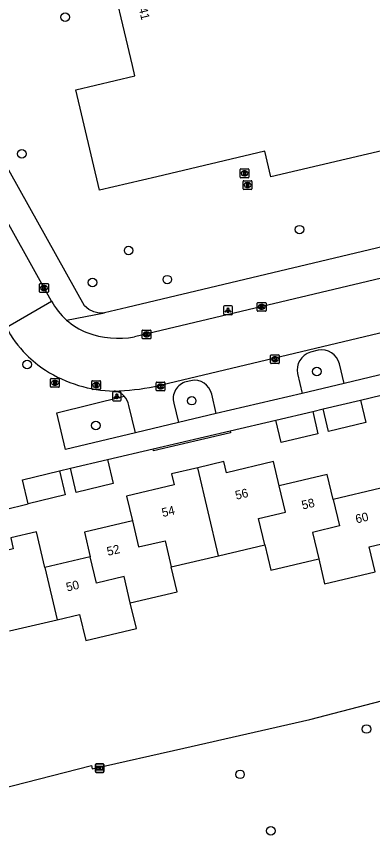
# Model space of a CAD drawing. Extents: x 158038 to 159242, y 380133 to 381214.
# Drawn here: x 158707.7 to 158748.4, y 380410.4 to 380505 of the extents above; entities that cross this region are included whole.
import ezdxf

# ---------------------------------------------------------------- set-up
doc = ezdxf.new("R2010")
doc.units = 0
for name, color, linetype in [('IMGEO_Boom', 7, 'Continuous'), ('IMGEO_Groenvoorziening', 7, 'Continuous'), ('IMGEO_Informatiebord', 7, 'Continuous'), ('IMGEO_Kolk', 7, 'Continuous'), ('IMGEO_Lichtpunt', 7, 'Continuous'), ('IMGEO_Muur', 7, 'Continuous'), ('IMGEO_Pand', 7, 'Continuous'), ('IMGEO_Pand_nummerreeks', 7, 'Continuous'), ('IMGEO_Parkeervlak_open', 7, 'Continuous'), ('IMGEO_Rijbaan_lokaal_open', 7, 'Continuous'), ('IMGEO_Rioolput', 7, 'Continuous'), ('IMGEO_Voetpad_open', 7, 'Continuous')]:
    doc.layers.add(name, color=color, linetype=linetype)

msp = doc.modelspace()

# ---------------------------------------------------------------- linework, layer by layer
at = {"layer": 'IMGEO_Boom'}
for centre in [(158713.254, 380504.924), (158708.301, 380489.296), (158740.032, 380480.614), (158720.501, 380478.221), (158716.381, 380474.559), (158724.923, 380474.89), (158708.896, 380465.183), (158742.011, 380464.366), (158727.711, 380461.033), (158716.741, 380458.196), (158747.689, 380423.463), (158733.235, 380418.273), (158736.756, 380411.816)]:
    msp.add_circle(centre, 0.489, dxfattribs=at)
at = {"layer": 'IMGEO_Groenvoorziening'}
msp.add_lwpolyline([(158674.708, 380422.973), (158675.136, 380421.076), (158676.506, 380415.389), (158677.716, 380410.364), (158686.692, 380412.003), (158702.709, 380415.812), (158716.247, 380419.298), (158716.347, 380418.923), (158726.817, 380421.283), (158741.196, 380424.551), (158759.516, 380429.33), (158758.315, 380434.41), (158751.736, 380462.236)], dxfattribs=at)
at = {"layer": 'IMGEO_Informatiebord'}
for p, q in [((158716.696, 380418.584), (158716.696, 380419.384)), ((158716.696, 380419.384), (158716.696, 380418.584)), ((158716.796, 380419.484), (158717.586, 380419.484)), ((158717.586, 380419.484), (158716.796, 380419.484)), ((158717.686, 380419.384), (158717.686, 380418.584)), ((158717.686, 380418.584), (158717.686, 380419.384)), ((158717.586, 380418.484), (158716.796, 380418.484)), ((158716.796, 380418.484), (158717.586, 380418.484))]:
    msp.add_line(p, q, dxfattribs=at)
for points in [[(158716.797, 380419.216), (158717.585, 380419.216), (158717.585, 380418.752), (158716.797, 380418.752), (158716.797, 380419.216)], [(158716.862, 380419.151), (158716.862, 380418.817), (158717.137, 380418.817), (158717.138, 380419.03), (158717.242, 380419.031), (158717.243, 380418.817), (158717.52, 380418.817), (158717.52, 380419.151), (158717.244, 380419.151), (158717.244, 380419.071), (158717.138, 380419.071), (158717.138, 380419.151), (158716.862, 380419.151)]]:
    msp.add_lwpolyline(points, dxfattribs=at)
for centre, start, end in [((158716.796, 380419.384), 90, 180), ((158716.796, 380419.384), 90, 180), ((158717.586, 380419.384), 0, 90), ((158717.586, 380419.384), 360, 90), ((158716.796, 380418.584), 180, 270), ((158716.796, 380418.584), 180, 270), ((158717.586, 380418.584), 270, 0), ((158717.586, 380418.584), 270, 0)]:
    msp.add_arc(centre, 0.1, start, end, dxfattribs=at)
at = {"layer": 'IMGEO_Kolk'}
for p, q in [((158710.323, 380473.508), (158710.323, 380474.36)), ((158710.398, 380474.434), (158711.25, 380474.434)), ((158710.811, 380474.214), (158710.836, 380474.214)), ((158711.324, 380474.36), (158711.324, 380473.508)), ((158711.25, 380473.434), (158710.398, 380473.434)), ((158710.834, 380473.654), (158710.809, 380473.654)), ((158735.209, 380471.349), (158735.209, 380472.201)), ((158735.284, 380472.275), (158736.136, 380472.275)), ((158735.697, 380472.055), (158735.722, 380472.055)), ((158736.21, 380472.201), (158736.21, 380471.349)), ((158736.136, 380471.275), (158735.284, 380471.275)), ((158735.72, 380471.495), (158735.695, 380471.495)), ((158722.056, 380468.2), (158722.056, 380469.052)), ((158722.131, 380469.126), (158722.983, 380469.126)), ((158723.057, 380469.052), (158723.057, 380468.2)), ((158722.983, 380468.126), (158722.131, 380468.126)), ((158722.567, 380468.346), (158722.542, 380468.346)), ((158722.544, 380468.906), (158722.569, 380468.906)), ((158736.718, 380465.36), (158736.718, 380466.212)), ((158736.793, 380466.286), (158737.645, 380466.286)), ((158737.719, 380466.212), (158737.719, 380465.36)), ((158737.645, 380465.286), (158736.793, 380465.286)), ((158737.229, 380465.506), (158737.204, 380465.506)), ((158737.206, 380466.066), (158737.231, 380466.066)), ((158723.651, 380462.24), (158723.651, 380463.092)), ((158723.726, 380463.166), (158724.578, 380463.166)), ((158724.162, 380462.386), (158724.137, 380462.386)), ((158724.139, 380462.946), (158724.164, 380462.946)), ((158724.652, 380463.092), (158724.652, 380462.24)), ((158724.578, 380462.166), (158723.726, 380462.166))]:
    msp.add_line(p, q, dxfattribs=at)
for points in [[(158710.323, 380473.508), (158710.323, 380474.36)], [(158710.398, 380474.434), (158711.25, 380474.434)], [(158710.644, 380474.134), (158710.767, 380474.134), (158710.767, 380473.983), (158710.897, 380474.134), (158711.061, 380474.134), (158710.915, 380473.983), (158711.068, 380473.734), (158710.916, 380473.734), (158710.831, 380473.898), (158710.767, 380473.831), (158710.767, 380473.734), (158710.644, 380473.734), (158710.644, 380474.134)], [(158711.324, 380474.36), (158711.324, 380473.508)], [(158711.25, 380473.434), (158710.398, 380473.434)], [(158735.209, 380471.349), (158735.209, 380472.201)], [(158735.284, 380472.275), (158736.136, 380472.275)], [(158735.53, 380471.975), (158735.653, 380471.975), (158735.653, 380471.824), (158735.783, 380471.975), (158735.947, 380471.975), (158735.801, 380471.824), (158735.954, 380471.575), (158735.802, 380471.575), (158735.717, 380471.739), (158735.653, 380471.672), (158735.653, 380471.575), (158735.53, 380471.575), (158735.53, 380471.975)], [(158736.21, 380472.201), (158736.21, 380471.349)], [(158736.136, 380471.275), (158735.284, 380471.275)], [(158722.056, 380468.2), (158722.056, 380469.052)], [(158722.131, 380469.126), (158722.983, 380469.126)], [(158723.057, 380469.052), (158723.057, 380468.2)], [(158722.983, 380468.126), (158722.131, 380468.126)], [(158722.377, 380468.826), (158722.5, 380468.826), (158722.5, 380468.675), (158722.63, 380468.826), (158722.794, 380468.826), (158722.648, 380468.675), (158722.801, 380468.426), (158722.649, 380468.426), (158722.564, 380468.59), (158722.5, 380468.523), (158722.5, 380468.426), (158722.377, 380468.426), (158722.377, 380468.826)], [(158736.718, 380465.36), (158736.718, 380466.212)], [(158736.793, 380466.286), (158737.645, 380466.286)], [(158737.719, 380466.212), (158737.719, 380465.36)], [(158737.645, 380465.286), (158736.793, 380465.286)], [(158737.039, 380465.986), (158737.162, 380465.986), (158737.162, 380465.835), (158737.292, 380465.986), (158737.456, 380465.986), (158737.31, 380465.835), (158737.463, 380465.586), (158737.311, 380465.586), (158737.226, 380465.75), (158737.162, 380465.683), (158737.162, 380465.586), (158737.039, 380465.586), (158737.039, 380465.986)], [(158723.651, 380462.24), (158723.651, 380463.092)], [(158723.726, 380463.166), (158724.578, 380463.166)], [(158723.972, 380462.866), (158724.095, 380462.866), (158724.095, 380462.715), (158724.225, 380462.866), (158724.389, 380462.866), (158724.243, 380462.715), (158724.396, 380462.466), (158724.244, 380462.466), (158724.159, 380462.63), (158724.095, 380462.563), (158724.095, 380462.466), (158723.972, 380462.466), (158723.972, 380462.866)], [(158724.652, 380463.092), (158724.652, 380462.24)], [(158724.578, 380462.166), (158723.726, 380462.166)]]:
    msp.add_lwpolyline(points, dxfattribs=at)
for centre, start, end in [((158710.4, 380474.358), 91.55205, 178.44795), ((158710.4, 380474.358), 91.55205, 178.44795), ((158711.248, 380474.358), 1.55205, 88.44795), ((158711.248, 380474.358), 1.55205, 88.44795), ((158710.4, 380473.51), 181.55205, 268.44795), ((158710.4, 380473.51), 181.55205, 268.44795), ((158711.248, 380473.51), 271.55205, 358.44795), ((158711.248, 380473.51), 271.55205, 358.44795), ((158735.286, 380472.199), 91.55205, 178.44795), ((158735.286, 380472.199), 91.55205, 178.44795), ((158736.134, 380472.199), 1.55205, 88.44795), ((158736.134, 380472.199), 1.55205, 88.44795), ((158735.286, 380471.351), 181.55205, 268.44795), ((158735.286, 380471.351), 181.55205, 268.44795), ((158736.134, 380471.351), 271.55205, 358.44795), ((158736.134, 380471.351), 271.55205, 358.44795), ((158722.133, 380469.05), 91.55205, 178.44795), ((158722.133, 380469.05), 91.55205, 178.44795), ((158722.981, 380469.05), 1.55205, 88.44795), ((158722.981, 380469.05), 1.55205, 88.44795), ((158722.133, 380468.202), 181.55205, 268.44795), ((158722.133, 380468.202), 181.55205, 268.44795), ((158722.981, 380468.202), 271.55205, 358.44795), ((158722.981, 380468.202), 271.55205, 358.44795), ((158736.795, 380466.21), 91.55205, 178.44795), ((158736.795, 380466.21), 91.55205, 178.44795), ((158737.643, 380466.21), 1.55205, 88.44795), ((158737.643, 380466.21), 1.55205, 88.44795), ((158736.795, 380465.362), 181.55205, 268.44795), ((158736.795, 380465.362), 181.55205, 268.44795), ((158737.643, 380465.362), 271.55205, 358.44795), ((158737.643, 380465.362), 271.55205, 358.44795), ((158723.728, 380463.09), 91.55205, 178.44795), ((158723.728, 380463.09), 91.55205, 178.44795), ((158724.576, 380463.09), 1.55205, 88.44795), ((158724.576, 380463.09), 1.55205, 88.44795), ((158723.728, 380462.242), 181.55205, 268.44795), ((158723.728, 380462.242), 181.55205, 268.44795), ((158724.576, 380462.242), 271.55205, 358.44795), ((158724.576, 380462.242), 271.55205, 358.44795)]:
    msp.add_arc(centre, 0.0765, start, end, dxfattribs=at)
for centre, major_axis, ratio, start_param, end_param in [((158710.81, 380473.934), (-0.387, 0.002), 0.722429, 4.712389, 7.853982), ((158710.835, 380473.934), (-0.39, 0.002), 0.717154, 1.570796, 4.712389), ((158735.696, 380471.775), (-0.387, 0.002), 0.722429, 4.712389, 7.853982), ((158735.721, 380471.775), (-0.39, 0.002), 0.717154, 1.570796, 4.712389), ((158722.543, 380468.626), (-0.387, 0.002), 0.722429, 4.712389, 7.853982), ((158722.568, 380468.626), (-0.39, 0.002), 0.717154, 1.570796, 4.712389), ((158737.205, 380465.786), (-0.387, 0.002), 0.722429, 4.712389, 7.853982), ((158737.23, 380465.786), (-0.39, 0.002), 0.717154, 1.570796, 4.712389), ((158724.138, 380462.666), (-0.387, 0.002), 0.722429, 4.712389, 7.853982), ((158724.163, 380462.666), (-0.39, 0.002), 0.717154, 1.570796, 4.712389)]:
    msp.add_ellipse(centre, major_axis=major_axis, ratio=ratio, start_param=start_param, end_param=end_param, dxfattribs=at)
at = {"layer": 'IMGEO_Lichtpunt'}
for p, q in [((158732.262, 380471.878), (158731.454, 380471.878)), ((158732.262, 380471.878), (158731.454, 380471.878)), ((158731.36, 380471.783), (158731.36, 380470.976)), ((158731.36, 380471.783), (158731.36, 380470.976)), ((158731.454, 380470.882), (158732.262, 380470.882)), ((158731.454, 380470.882), (158732.262, 380470.882)), ((158732.356, 380470.976), (158732.356, 380471.783)), ((158732.356, 380470.976), (158732.356, 380471.783)), ((158718.652, 380461.938), (158718.652, 380461.131)), ((158718.652, 380461.938), (158718.652, 380461.131)), ((158719.554, 380462.033), (158718.746, 380462.033)), ((158719.554, 380462.033), (158718.746, 380462.033)), ((158719.648, 380461.131), (158719.648, 380461.938)), ((158719.648, 380461.131), (158719.648, 380461.938)), ((158718.746, 380461.037), (158719.554, 380461.037)), ((158718.746, 380461.037), (158719.554, 380461.037))]:
    msp.add_line(p, q, dxfattribs=at)
for points in [[(158731.734, 380471.447), (158731.773, 380471.419), (158731.585, 380471.157), (158731.547, 380471.184), (158731.734, 380471.447)], [(158731.836, 380471.399), (158731.883, 380471.399), (158731.883, 380471.077), (158731.836, 380471.077), (158731.836, 380471.399)], [(158731.946, 380471.419), (158731.984, 380471.446), (158732.171, 380471.184), (158732.132, 380471.156), (158731.946, 380471.419)], [(158719.026, 380461.602), (158719.065, 380461.574), (158718.877, 380461.312), (158718.839, 380461.339), (158719.026, 380461.602)], [(158719.128, 380461.554), (158719.175, 380461.554), (158719.175, 380461.232), (158719.128, 380461.232), (158719.128, 380461.554)], [(158719.238, 380461.574), (158719.276, 380461.601), (158719.463, 380461.339), (158719.424, 380461.311), (158719.238, 380461.574)]]:
    msp.add_lwpolyline(points, dxfattribs=at)
for centre in [(158731.859, 380471.581), (158719.151, 380461.736)]:
    msp.add_circle(centre, 0.0994, dxfattribs=at)
for centre, start, end in [((158731.454, 380471.783), 90, 180), ((158731.454, 380471.783), 90, 180), ((158732.262, 380471.783), 0, 90), ((158732.262, 380471.783), 0, 90), ((158731.454, 380470.976), 180, 270), ((158731.454, 380470.976), 180, 270), ((158732.262, 380470.976), 270, 0), ((158732.262, 380470.976), 270, 360), ((158718.746, 380461.938), 90, 180), ((158718.746, 380461.938), 90, 180), ((158719.554, 380461.938), 0, 90), ((158719.554, 380461.938), 0, 90), ((158718.746, 380461.131), 180, 270), ((158718.746, 380461.131), 180, 270), ((158719.554, 380461.131), 270, 0), ((158719.554, 380461.131), 270, 360)]:
    msp.add_arc(centre, 0.0946, start, end, dxfattribs=at)
at = {"layer": 'IMGEO_Muur'}
for points in [[(158723.296, 380455.53), (158732.106, 380457.601)], [(158732.106, 380457.601), (158732.16, 380457.367), (158723.351, 380455.296), (158723.296, 380455.53)]]:
    msp.add_lwpolyline(points, dxfattribs=at)
at = {"layer": 'IMGEO_Pand'}
for points in [[(158750.884, 380489.975), (158736.759, 380486.653), (158736.071, 380489.578), (158723.735, 380486.664), (158717.174, 380485.114), (158714.459, 380496.619), (158721.209, 380498.214), (158720.93, 380499.394), (158718.004, 380511.782)], [(158742.746, 380460.102), (158746.999, 380461.102)], [(158746.999, 380461.102), (158747.606, 380458.522), (158743.352, 380457.522), (158742.746, 380460.102)], [(158737.314, 380458.825), (158741.538, 380459.818)], [(158741.538, 380459.818), (158742.145, 380457.239), (158737.92, 380456.246), (158737.314, 380458.825)], [(158713.842, 380453.301), (158718.08, 380454.306)], [(158718.08, 380454.306), (158718.734, 380451.552), (158714.495, 380450.547), (158713.842, 380453.301)], [(158737.71, 380451.307), (158737.055, 380454.072), (158731.684, 380452.799), (158731.382, 380454.074), (158728.398, 380453.367)], [(158709.015, 380449.219), (158708.381, 380451.985), (158712.603, 380453.018)], [(158712.603, 380453.018), (158713.245, 380450.248), (158709.015, 380449.219)], [(158728.398, 380453.367), (158725.415, 380452.66), (158725.715, 380451.395), (158720.268, 380450.104), (158720.932, 380447.304)], [(158730.78, 380443.287), (158728.398, 380453.367)], [(158743.872, 380449.717), (158743.187, 380452.605), (158737.71, 380451.307)], [(158736.076, 380444.542), (158735.361, 380447.562), (158738.425, 380448.288), (158737.71, 380451.307)], [(158742.225, 380442.949), (158742.908, 380440.068), (158748.681, 380441.436), (158748.003, 380444.298), (158750.754, 380444.95), (158750.471, 380446.143), (158749.319, 380451.008), (158743.872, 380449.717)], [(158743.872, 380449.717), (158744.588, 380446.698), (158741.509, 380445.968), (158742.225, 380442.949)], [(158720.932, 380447.304), (158715.451, 380446.005), (158716.12, 380443.182)], [(158720.932, 380447.304), (158721.645, 380444.297), (158724.669, 380445.014), (158725.382, 380442.008)], [(158710.934, 380441.953), (158709.967, 380446.035), (158707.019, 380445.336), (158707.32, 380444.067), (158701.892, 380442.78), (158702.566, 380439.936)], [(158730.78, 380443.287), (158736.076, 380444.542)], [(158736.076, 380444.542), (158736.76, 380441.654), (158742.225, 380442.949)], [(158716.12, 380443.182), (158710.934, 380441.953)], [(158720.687, 380437.905), (158719.973, 380440.916), (158716.833, 380440.172), (158716.12, 380443.182)], [(158725.382, 380442.008), (158730.78, 380443.287)], [(158710.934, 380441.953), (158712.343, 380435.972)], [(158720.687, 380437.905), (158726.053, 380439.177), (158725.382, 380442.008)], [(158712.343, 380435.972), (158714.896, 380436.577), (158715.603, 380433.593), (158721.385, 380434.963), (158720.687, 380437.905)], [(158706.887, 380434.679), (158712.343, 380435.972)]]:
    msp.add_lwpolyline(points, dxfattribs=at)
at = {"layer": 'IMGEO_Parkeervlak_open'}
for points in [[(158742.185, 380466.811), (158741.277, 380466.587)], [(158745.135, 380463.007), (158744.59, 380465.27)], [(158727.606, 380463.328), (158727.091, 380463.204)], [(158739.819, 380464.132), (158740.33, 380461.865)], [(158730.524, 380459.552), (158730.003, 380461.784)], [(158721.282, 380457.348), (158720.514, 380460.502)], [(158725.664, 380460.749), (158726.202, 380458.527)]]:
    msp.add_lwpolyline(points, dxfattribs=at)
for centre, radius, start, end in [((158741.855, 380464.583), 2.086, 106.0991, 192.48959), ((158742.577, 380464.775), 2.073, 13.80278, 100.89791), ((158728.009, 380461.32), 2.048, 13.08768, 101.33804), ((158727.588, 380461.273), 1.994, 104.42938, 195.23494), ((158718.638, 380460.256), 1.893, 7.48137, 43.77962)]:
    msp.add_arc(centre, radius, start, end, dxfattribs=at)
at = {"layer": 'IMGEO_Rijbaan_lokaal_open'}
for points in [[(158711.7, 380472.436), (158691.025, 380509.551), (158684.584, 380521.122)], [(158783.564, 380483.19), (158721.16, 380468.328)], [(158706.513, 380469.396), (158711.7, 380472.436)], [(158723.45, 380462.655), (158763.459, 380472.186)]]:
    msp.add_lwpolyline(points, dxfattribs=at)
for centre, radius, start, end in [((158718.492, 380475.986), 7.664, 207.59017, 228.25848), ((158718.467, 380475.962), 7.629, 228.2848, 249.05163), ((158719.307, 380476.476), 14.622, 208.95963, 224.00813), ((158719.371, 380478.394), 10.224, 249.19342, 280.07856), ((158718.388, 380475.859), 13.534, 224.83092, 236.95414), ((158719.158, 380477.329), 15.187, 237.54528, 268.85672), ((158718.106, 380489.849), 27.714, 271.54882, 281.11788)]:
    msp.add_arc(centre, radius, start, end, dxfattribs=at)
at = {"layer": 'IMGEO_Rioolput'}
for p, q in [((158733.246, 380486.633), (158733.246, 380487.485)), ((158733.321, 380487.559), (158734.173, 380487.559)), ((158733.734, 380487.339), (158733.759, 380487.339)), ((158734.247, 380487.485), (158734.247, 380486.633)), ((158734.173, 380486.559), (158733.321, 380486.559)), ((158733.588, 380485.283), (158733.588, 380486.135)), ((158733.663, 380486.209), (158734.515, 380486.209)), ((158733.757, 380486.779), (158733.732, 380486.779)), ((158734.589, 380486.135), (158734.589, 380485.283)), ((158734.515, 380485.209), (158733.663, 380485.209)), ((158734.099, 380485.429), (158734.074, 380485.429)), ((158734.076, 380485.989), (158734.101, 380485.989)), ((158711.575, 380462.653), (158711.575, 380463.505)), ((158711.65, 380463.579), (158712.502, 380463.579)), ((158712.063, 380463.359), (158712.088, 380463.359)), ((158712.576, 380463.505), (158712.576, 380462.653)), ((158716.366, 380463.323), (158717.218, 380463.323)), ((158712.502, 380462.579), (158711.65, 380462.579)), ((158712.086, 380462.799), (158712.061, 380462.799)), ((158716.291, 380462.397), (158716.291, 380463.249)), ((158716.802, 380462.543), (158716.777, 380462.543)), ((158716.779, 380463.103), (158716.804, 380463.103)), ((158717.292, 380463.249), (158717.292, 380462.397)), ((158717.218, 380462.323), (158716.366, 380462.323))]:
    msp.add_line(p, q, dxfattribs=at)
for points in [[(158733.246, 380486.633), (158733.246, 380487.485)], [(158733.321, 380487.559), (158734.173, 380487.559)], [(158733.835, 380487.257), (158733.583, 380487.259), (158733.583, 380486.859)], [(158733.583, 380486.859), (158733.707, 380486.859), (158733.707, 380487.021), (158733.718, 380487.021)], [(158733.761, 380487.178), (158733.707, 380487.178), (158733.707, 380487.097)], [(158733.707, 380487.097), (158733.759, 380487.097)], [(158733.765, 380486.992), (158733.836, 380486.859), (158733.976, 380486.859), (158733.911, 380486.985)], [(158734.247, 380487.485), (158734.247, 380486.633)], [(158734.173, 380486.559), (158733.321, 380486.559)], [(158733.588, 380485.283), (158733.588, 380486.135)], [(158733.663, 380486.209), (158734.515, 380486.209)], [(158734.589, 380486.135), (158734.589, 380485.283)], [(158734.515, 380485.209), (158733.663, 380485.209)], [(158734.177, 380485.907), (158733.925, 380485.909), (158733.925, 380485.509)], [(158733.925, 380485.509), (158734.049, 380485.509), (158734.049, 380485.671), (158734.06, 380485.671)], [(158734.103, 380485.828), (158734.049, 380485.828), (158734.049, 380485.747)], [(158734.049, 380485.747), (158734.101, 380485.747)], [(158734.107, 380485.642), (158734.178, 380485.509), (158734.318, 380485.509), (158734.253, 380485.635)], [(158711.575, 380462.653), (158711.575, 380463.505)], [(158711.65, 380463.579), (158712.502, 380463.579)], [(158712.164, 380463.277), (158711.912, 380463.279), (158711.912, 380462.879)], [(158712.576, 380463.505), (158712.576, 380462.653)], [(158716.366, 380463.323), (158717.218, 380463.323)], [(158712.502, 380462.579), (158711.65, 380462.579)], [(158711.912, 380462.879), (158712.036, 380462.879), (158712.036, 380463.041), (158712.047, 380463.041)], [(158712.09, 380463.198), (158712.036, 380463.198), (158712.036, 380463.117)], [(158712.036, 380463.117), (158712.088, 380463.117)], [(158712.094, 380463.012), (158712.165, 380462.879), (158712.305, 380462.879), (158712.24, 380463.005)], [(158716.291, 380462.397), (158716.291, 380463.249)], [(158716.88, 380463.021), (158716.628, 380463.023), (158716.628, 380462.623)], [(158716.628, 380462.623), (158716.752, 380462.623), (158716.752, 380462.785), (158716.763, 380462.785)], [(158716.806, 380462.942), (158716.752, 380462.942), (158716.752, 380462.861)], [(158716.752, 380462.861), (158716.804, 380462.861)], [(158716.81, 380462.756), (158716.881, 380462.623), (158717.021, 380462.623), (158716.956, 380462.749)], [(158717.292, 380463.249), (158717.292, 380462.397)], [(158717.218, 380462.323), (158716.366, 380462.323)]]:
    msp.add_lwpolyline(points, dxfattribs=at)
for centre, radius, start, end in [((158733.323, 380487.483), 0.0765, 91.55205, 178.44795), ((158733.323, 380487.483), 0.0765, 91.55205, 178.44795), ((158733.717, 380486.968), 0.0533, 26.02933, 88.69889), ((158733.743, 380487.286), 0.19, 274.7715, 282.96867), ((158733.767, 380487.082), 0.0964, 77.00612, 93.18647), ((158733.781, 380487.139), 0.0378, 276.66336, 79.67722), ((158733.834, 380487.147), 0.109, 350.36119, 89.41601), ((158733.832, 380487.147), 0.112, 277.58423, 350.98172), ((158733.816, 380486.932), 0.108, 29.51342, 73.79051), ((158734.171, 380487.483), 0.0765, 1.55205, 88.44795), ((158734.171, 380487.483), 0.0765, 1.55205, 88.44795), ((158733.323, 380486.635), 0.0765, 181.55205, 268.44795), ((158733.323, 380486.635), 0.0765, 181.55205, 268.44795), ((158733.665, 380486.133), 0.0765, 91.55205, 178.44795), ((158733.665, 380486.133), 0.0765, 91.55205, 178.44795), ((158734.171, 380486.635), 0.0765, 271.55205, 358.44795), ((158734.171, 380486.635), 0.0765, 271.55205, 358.44795), ((158734.513, 380486.133), 0.0765, 1.55205, 88.44795), ((158734.513, 380486.133), 0.0765, 1.55205, 88.44795), ((158733.665, 380485.285), 0.0765, 181.55205, 268.44795), ((158733.665, 380485.285), 0.0765, 181.55205, 268.44795), ((158734.059, 380485.618), 0.0533, 26.02933, 88.69889), ((158734.085, 380485.936), 0.19, 274.7715, 282.96867), ((158734.109, 380485.732), 0.0964, 77.00612, 93.18647), ((158734.123, 380485.789), 0.0378, 276.66336, 79.67722), ((158734.176, 380485.797), 0.109, 350.36119, 89.41601), ((158734.174, 380485.797), 0.112, 277.58423, 350.98172), ((158734.158, 380485.582), 0.108, 29.51342, 73.79051), ((158734.513, 380485.285), 0.0765, 271.55205, 358.44795), ((158734.513, 380485.285), 0.0765, 271.55205, 358.44795), ((158711.652, 380463.503), 0.0765, 91.55205, 178.44795), ((158711.652, 380463.503), 0.0765, 91.55205, 178.44795), ((158712.5, 380463.503), 0.0765, 1.55205, 88.44795), ((158712.5, 380463.503), 0.0765, 1.55205, 88.44795), ((158716.368, 380463.247), 0.0765, 91.55205, 178.44795), ((158716.368, 380463.247), 0.0765, 91.55205, 178.44795), ((158717.216, 380463.247), 0.0765, 1.55205, 88.44795), ((158717.216, 380463.247), 0.0765, 1.55205, 88.44795), ((158711.652, 380462.655), 0.0765, 181.55205, 268.44795), ((158711.652, 380462.655), 0.0765, 181.55205, 268.44795), ((158712.046, 380462.988), 0.0533, 26.02933, 88.69889), ((158712.072, 380463.306), 0.19, 274.7715, 282.96867), ((158712.096, 380463.102), 0.0964, 77.00612, 93.18647), ((158712.11, 380463.159), 0.0378, 276.66336, 79.67722), ((158712.163, 380463.167), 0.109, 350.36119, 89.41601), ((158712.161, 380463.167), 0.112, 277.58423, 350.98172), ((158712.145, 380462.952), 0.108, 29.51342, 73.79051), ((158712.5, 380462.655), 0.0765, 271.55205, 358.44795), ((158712.5, 380462.655), 0.0765, 271.55205, 358.44795), ((158716.368, 380462.399), 0.0765, 181.55205, 268.44795), ((158716.368, 380462.399), 0.0765, 181.55205, 268.44795), ((158716.762, 380462.732), 0.0533, 26.02933, 88.69889), ((158716.788, 380463.05), 0.19, 274.7715, 282.96867), ((158716.812, 380462.846), 0.0964, 77.00612, 93.18647), ((158716.826, 380462.903), 0.0378, 276.66336, 79.67722), ((158716.879, 380462.911), 0.109, 350.36119, 89.41601), ((158716.877, 380462.911), 0.112, 277.58423, 350.98172), ((158716.861, 380462.696), 0.108, 29.51342, 73.79051), ((158717.216, 380462.399), 0.0765, 271.55205, 358.44795), ((158717.216, 380462.399), 0.0765, 271.55205, 358.44795)]:
    msp.add_arc(centre, radius, start, end, dxfattribs=at)
for centre, major_axis, ratio, start_param, end_param in [((158733.733, 380487.059), (-0.387, 0.002), 0.722429, 4.712389, 7.853982), ((158733.758, 380487.059), (-0.39, 0.002), 0.717154, 1.570796, 4.712389), ((158734.075, 380485.709), (-0.387, 0.002), 0.722429, 4.712389, 7.853982), ((158734.1, 380485.709), (-0.39, 0.002), 0.717154, 1.570796, 4.712389), ((158712.062, 380463.079), (-0.387, 0.002), 0.722429, 4.712389, 7.853982), ((158712.087, 380463.079), (-0.39, 0.002), 0.717154, 1.570796, 4.712389), ((158716.778, 380462.823), (-0.387, 0.002), 0.722429, 4.712389, 7.853982), ((158716.803, 380462.823), (-0.39, 0.002), 0.717154, 1.570796, 4.712389)]:
    msp.add_ellipse(centre, major_axis=major_axis, ratio=ratio, start_param=start_param, end_param=end_param, dxfattribs=at)
at = {"layer": 'IMGEO_Voetpad_open'}
for points in [[(158717.742, 380471.085), (158717.127, 380471.069), (158716.515, 380471.2), (158715.947, 380471.48), (158715.443, 380471.877), (158694.084, 380510.227), (158687.12, 380522.794)], [(158782.764, 380486.561), (158720.337, 380471.694), (158717.742, 380471.085)], [(158713.39, 380470.267), (158717.742, 380471.085)], [(158750.063, 380464.186), (158745.135, 380463.007)], [(158745.135, 380463.007), (158740.33, 380461.865)], [(158721.282, 380457.348), (158713.304, 380455.455), (158712.307, 380459.645), (158720.004, 380461.565)], [(158740.33, 380461.865), (158730.524, 380459.552)], [(158746.999, 380461.102), (158751.736, 380462.236)], [(158730.524, 380459.552), (158726.202, 380458.527)], [(158741.538, 380459.818), (158742.746, 380460.102)], [(158732.106, 380457.601), (158737.314, 380458.825)], [(158726.202, 380458.527), (158721.282, 380457.348)], [(158718.08, 380454.306), (158723.296, 380455.53)], [(158712.603, 380453.018), (158713.842, 380453.301)], [(158703.434, 380447.849), (158709.015, 380449.219)]]:
    msp.add_lwpolyline(points, dxfattribs=at)
msp.add_arc((158718.629, 380460.268), 1.89, 43.31159, 83.12033, dxfattribs=at)

# ---------------------------------------------------------------- texts
at = {"layer": 'IMGEO_Pand_nummerreeks'}
for s, rotation, p in [('7-141', 283.53961, (158721.181, 380507.847)), ('56', 13.2991, (158732.808, 380449.698)), ('58', 13.33261, (158740.404, 380448.574)), ('54', 13.2991, (158724.415, 380447.714)), ('60', 13.33371, (158746.551, 380446.981)), ('52', 13.33313, (158718.141, 380443.272)), ('50', 13.33224, (158713.483, 380439.186))]:
    msp.add_text(s, height=1, rotation=rotation, dxfattribs=at).set_placement(p)

doc.saveas('drawing.dxf')
